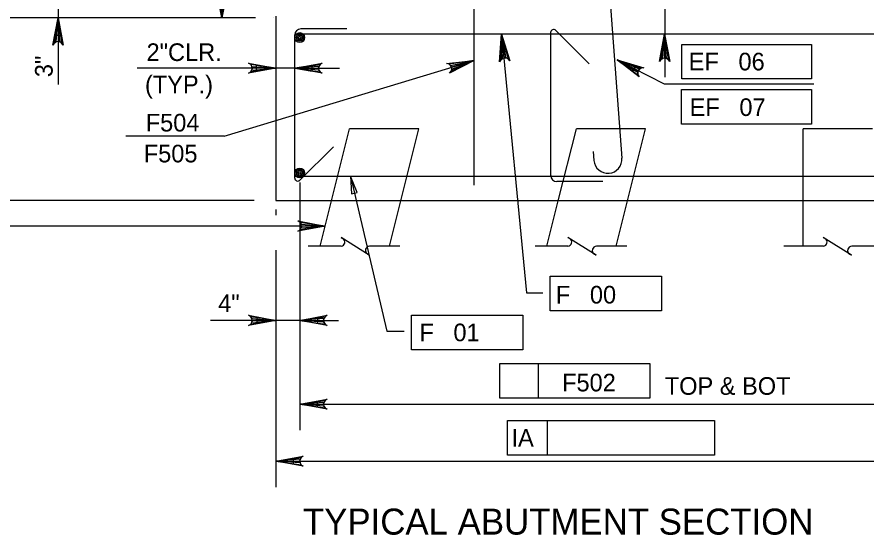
# Model space of a CAD drawing. Extents: x 638340 to 640242, y 295465 to 298435.
# Drawn here: x 639035.7 to 639180.4, y 296950.6 to 297038.8 of the extents above; entities that cross this region are included whole.
import ezdxf

# ---------------------------------------------------------------- set-up
doc = ezdxf.new("R2010")
doc.units = 0
for name, color, linetype in [('3', 7, 'Continuous'), ('Level 3', 7, 'Continuous'), ('Level 4', 7, 'Continuous'), ('Level 5', 7, 'Continuous'), ('Level 7', 7, 'Continuous'), ('Level 8', 7, 'Continuous'), ('Level 9', 7, 'Continuous')]:
    doc.layers.add(name, color=color, linetype=linetype)

msp = doc.modelspace()

# ---------------------------------------------------------------- linework, layer by layer
at = {"layer": 'Level 3'}
for p, q in [((639070.59, 297038.68), (639070.59, 297076.31)), ((639042.69, 297041.52), (639042.69, 297027.29)), ((639076.33, 297038.68), (639020.81, 297038.68)), ((639076.33, 297038.68), (639020.81, 297038.68)), ((639050.81, 297038.68), (639038.27, 297038.68)), ((639050.81, 297038.68), (639038.27, 297038.68)), ((639118.18, 297035.88), (639122.46, 296991.84)), ((639148.87, 297034.15), (639170.97, 297034.15)), ((639148.87, 297028.26), (639148.87, 297034.15)), ((639170.97, 297034.15), (639170.97, 297028.26)), ((639137.84, 297031.49), (639145.86, 297027.44)), ((639082.99, 297030.09), (639056.17, 297030.09)), ((639082.99, 297030.09), (639090.63, 297030.09)), ((639170.97, 297028.26), (639148.87, 297028.26)), ((639145.86, 297027.44), (639171.34, 297027.44)), ((639148.83, 297026.48), (639170.97, 297026.48)), ((639148.83, 297020.58), (639148.83, 297026.48)), ((639170.97, 297026.48), (639170.97, 297020.58)), ((639170.97, 297020.58), (639148.83, 297020.58)), ((639071, 297018.54), (639054.23, 297018.54)), ((639092.49, 297011.69), (639098.67, 296985.33)), ((639083.84, 297010.61), (639083.84, 297005.59)), ((639083.84, 297010.47), (639083.84, 296997.08)), ((639076.07, 297007.6), (639003.84, 297007.6)), ((639079.78, 297006.06), (639079.78, 297005.07)), ((639088.17, 297003.23), (639014.56, 297003.23)), ((639079.78, 296999.12), (639079.78, 296958.79)), ((639083.84, 296998.77), (639083.84, 296968.48)), ((639126.48, 296994.71), (639145.39, 296994.71)), ((639126.48, 296988.81), (639126.48, 296994.71)), ((639145.39, 296994.71), (639145.39, 296988.81)), ((639122.46, 296991.84), (639125.22, 296991.84)), ((639102.88, 296988.03), (639121.79, 296988.03)), ((639102.88, 296982.14), (639102.88, 296988.03)), ((639121.79, 296988.03), (639121.79, 296982.14)), ((639145.39, 296988.81), (639126.48, 296988.81)), ((639083.84, 296987.16), (639068.66, 296987.16)), ((639083.84, 296987.16), (639090.42, 296987.16)), ((639098.67, 296985.33), (639101.62, 296985.33)), ((639121.79, 296982.14), (639102.88, 296982.14)), ((639117.91, 296979.8), (639143.4, 296979.8)), ((639117.91, 296973.91), (639117.91, 296979.8)), ((639124.49, 296973.91), (639124.49, 296979.8)), ((639143.4, 296979.8), (639143.4, 296973.91)), ((639143.4, 296973.91), (639117.91, 296973.91)), ((639083.84, 296972.9), (639187.52, 296972.9)), ((639119.2, 296970.11), (639126.03, 296970.11)), ((639119.2, 296964.21), (639119.2, 296970.11)), ((639126.03, 296964.21), (639126.03, 296970.11)), ((639126.03, 296970.11), (639154.43, 296970.11)), ((639154.43, 296970.11), (639154.43, 296964.21)), ((639079.78, 296963.21), (639193.84, 296963.21)), ((639154.43, 296964.21), (639119.2, 296964.21))]:
    msp.add_line(p, q, dxfattribs=at)
for points in [[(639070.59, 297038.68), (639069.72, 297043.33), (639069.96, 297042.97), (639070.28, 297042.78), (639070.59, 297042.73), (639070.9, 297042.78), (639071.21, 297042.97), (639071.46, 297043.33), (639070.59, 297038.68), (639071.21, 297042.97), (639070.9, 297042.78), (639070.59, 297038.68), (639070.59, 297042.73), (639070.28, 297042.78), (639070.59, 297038.68), (639069.96, 297042.97)], [(639118.18, 297035.88), (639119.58, 297031.36), (639119.29, 297031.68), (639118.96, 297031.83), (639118.65, 297031.85), (639118.34, 297031.76), (639118.05, 297031.54), (639117.85, 297031.16), (639118.18, 297035.88), (639118.05, 297031.54), (639118.34, 297031.76), (639118.18, 297035.88), (639118.65, 297031.85), (639118.96, 297031.83), (639118.18, 297035.88), (639119.29, 297031.68)], [(639145.94, 297035.88), (639146.81, 297031.23), (639146.56, 297031.59), (639146.25, 297031.77), (639145.94, 297031.82), (639145.63, 297031.77), (639145.32, 297031.59), (639145.07, 297031.23), (639145.94, 297035.88), (639145.32, 297031.59), (639145.63, 297031.77), (639145.94, 297035.88), (639145.94, 297031.82), (639146.25, 297031.77), (639145.94, 297035.88), (639146.56, 297031.59)], [(639137.84, 297031.49), (639142.39, 297030.17), (639141.96, 297030.11), (639141.65, 297029.91), (639141.46, 297029.66), (639141.37, 297029.36), (639141.39, 297028.99), (639141.6, 297028.61), (639137.84, 297031.49), (639141.39, 297028.99), (639141.37, 297029.36), (639137.84, 297031.49), (639141.46, 297029.66), (639141.65, 297029.91), (639137.84, 297031.49), (639141.96, 297030.11)], [(639079.78, 297030.09), (639075.13, 297029.22), (639075.49, 297029.47), (639075.68, 297029.78), (639075.73, 297030.09), (639075.68, 297030.4), (639075.49, 297030.71), (639075.13, 297030.96), (639079.78, 297030.09), (639075.49, 297030.71), (639075.68, 297030.4), (639079.78, 297030.09), (639075.73, 297030.09), (639075.68, 297029.78), (639079.78, 297030.09), (639075.49, 297029.47)], [(639082.99, 297030.09), (639087.64, 297030.96), (639087.29, 297030.71), (639087.1, 297030.4), (639087.05, 297030.09), (639087.1, 297029.78), (639087.29, 297029.47), (639087.64, 297029.22), (639082.99, 297030.09), (639087.29, 297029.47), (639087.1, 297029.78), (639082.99, 297030.09), (639087.05, 297030.09), (639087.1, 297030.4), (639082.99, 297030.09), (639087.29, 297030.71)], [(639088.17, 297003.23), (639083.52, 297002.36), (639083.88, 297002.6), (639084.06, 297002.91), (639084.12, 297003.23), (639084.06, 297003.54), (639083.88, 297003.85), (639083.52, 297004.1), (639088.17, 297003.23), (639083.88, 297003.85), (639084.06, 297003.54), (639088.17, 297003.23), (639084.12, 297003.23), (639084.06, 297002.91), (639088.17, 297003.23), (639083.88, 297002.6)], [(639079.78, 296987.16), (639075.13, 296986.29), (639075.49, 296986.54), (639075.68, 296986.85), (639075.73, 296987.16), (639075.68, 296987.47), (639075.49, 296987.78), (639075.13, 296988.03), (639079.78, 296987.16), (639075.49, 296987.78), (639075.68, 296987.47), (639079.78, 296987.16), (639075.73, 296987.16), (639075.68, 296986.85), (639079.78, 296987.16), (639075.49, 296986.54)], [(639083.84, 296987.16), (639088.49, 296988.03), (639088.14, 296987.78), (639087.95, 296987.47), (639087.9, 296987.16), (639087.95, 296986.85), (639088.14, 296986.54), (639088.49, 296986.29), (639083.84, 296987.16), (639088.14, 296986.54), (639087.95, 296986.85), (639083.84, 296987.16), (639087.9, 296987.16), (639087.95, 296987.47), (639083.84, 296987.16), (639088.14, 296987.78)], [(639083.84, 296972.9), (639088.49, 296973.77), (639088.14, 296973.52), (639087.95, 296973.21), (639087.9, 296972.9), (639087.95, 296972.59), (639088.14, 296972.28), (639088.49, 296972.03), (639083.84, 296972.9), (639088.14, 296972.28), (639087.95, 296972.59), (639083.84, 296972.9), (639087.9, 296972.9), (639087.95, 296973.21), (639083.84, 296972.9), (639088.14, 296973.52)], [(639079.78, 296963.21), (639084.44, 296964.08), (639084.08, 296963.83), (639083.89, 296963.52), (639083.84, 296963.21), (639083.89, 296962.9), (639084.08, 296962.58), (639084.44, 296962.34), (639079.78, 296963.21), (639084.08, 296962.58), (639083.89, 296962.9), (639079.78, 296963.21), (639083.84, 296963.21), (639083.89, 296963.52), (639079.78, 296963.21), (639084.08, 296963.83)]]:
    msp.add_lwpolyline(points, dxfattribs=at)
for points in [[(639042.2, 297035.73), (639043.18, 297035.73), (639042.69, 297038.68)], [(639118.03, 297032.9), (639119.01, 297033.01), (639118.19, 297035.88)], [(639140.56, 297029.57), (639141, 297030.44), (639138.15, 297031.33)], [(639076.43, 297030.58), (639076.43, 297029.6), (639079.38, 297030.09)], [(639085.94, 297029.6), (639085.94, 297030.58), (639082.99, 297030.09)], [(639092.67, 297008.71), (639093.63, 297008.93), (639092.49, 297011.69)], [(639076.56, 296987.65), (639076.56, 296986.67), (639079.51, 296987.16)], [(639086.92, 296986.67), (639086.92, 296987.65), (639083.98, 296987.16)], [(639086.79, 296973.39), (639086.79, 296972.41), (639083.84, 296972.9)], [(639082.73, 296963.7), (639082.73, 296962.72), (639079.78, 296963.21)]]:
    msp.add_lwpolyline(points, close=True, dxfattribs=at)
at = {"layer": 'Level 4'}
for p, q in [((639145.95, 297048.38), (639145.95, 297028.55)), ((639071, 297018.54), (639113.54, 297031.43))]:
    msp.add_line(p, q, dxfattribs=at)
for points in [[(639042.69, 297038.68), (639043.56, 297034.02), (639043.31, 297034.38), (639043, 297034.57), (639042.69, 297034.62), (639042.37, 297034.57), (639042.06, 297034.38), (639041.82, 297034.02), (639042.69, 297038.68), (639042.06, 297034.38), (639042.37, 297034.57), (639042.69, 297038.68), (639042.69, 297034.62), (639043, 297034.57), (639042.69, 297038.68), (639043.31, 297034.38)], [(639113.54, 297031.43), (639109.34, 297029.25), (639109.61, 297029.59), (639109.7, 297029.94), (639109.66, 297030.25), (639109.52, 297030.54), (639109.25, 297030.78), (639108.84, 297030.92), (639113.54, 297031.43), (639109.25, 297030.78), (639109.52, 297030.54), (639113.54, 297031.43), (639109.66, 297030.25), (639109.7, 297029.94), (639113.54, 297031.43), (639109.61, 297029.59)], [(639113.54, 297031.43), (639109.34, 297029.25), (639109.61, 297029.59), (639109.7, 297029.94), (639109.66, 297030.25), (639109.52, 297030.54), (639109.25, 297030.78), (639108.84, 297030.92), (639113.54, 297031.43), (639109.25, 297030.78), (639109.52, 297030.54), (639113.54, 297031.43), (639109.66, 297030.25), (639109.7, 297029.94), (639113.54, 297031.43), (639109.61, 297029.59)]]:
    msp.add_lwpolyline(points, dxfattribs=at)
at = {"layer": 'Level 5'}
for p, q in [((639133.53, 297083.26), (639138.67, 297014.79)), ((639113.54, 297010.21), (639113.54, 297059.38)), ((639082.99, 297011.4), (639082.99, 297035.75)), ((639190.62, 297035.88), (639083, 297035.88)), ((639091.86, 297036.77), (639084.02, 297036.77)), ((639126.54, 297036.17), (639126.54, 297011.82)), ((639133.11, 297030.83), (639127.42, 297036.53)), ((639089.56, 297016.73), (639083.87, 297011.04)), ((639133.77, 297015.92), (639133.9, 297014.39)), ((639082.99, 297011.69), (639190.63, 297011.69)), ((639135.41, 297010.8), (639127.57, 297010.8))]:
    msp.add_line(p, q, dxfattribs=at)
for centre, radius in [((639083.84, 297035.31), 0.832), ((639083.84, 297035.31), 0.624), ((639083.84, 297035.31), 0.416), ((639083.84, 297035.31), 0.208), ((639083.84, 297012.27), 0.832), ((639083.84, 297012.27), 0.624), ((639083.84, 297012.27), 0.416), ((639083.84, 297012.27), 0.208)]:
    msp.add_circle(centre, radius, dxfattribs=at)
for centre, radius, start, end in [((639084.02, 297035.75), 1.02, 90, 180), ((639127.05, 297036.17), 0.511, 45, 180), ((639136.28, 297014.59), 2.39, 184.7636, 4.7636), ((639083.5, 297011.4), 0.511, 180, 315), ((639127.57, 297011.82), 1.02, 180, 270)]:
    msp.add_arc(centre, radius, start, end, dxfattribs=at)
at = {"layer": 'Level 7'}
msp.add_line((639079.39, 297038.68), (639079.39, 297038.68), dxfattribs=at)
msp.add_line((639079.39, 297038.68), (639079.39, 297038.68), dxfattribs=at)
at = {"layer": 'Level 8'}
for p, q in [((639089.24, 297007.51), (639092.31, 297019.79)), ((639104.1, 297019.79), (639092.31, 297019.79)), ((639101.03, 297007.51), (639104.1, 297019.79)), ((639127.85, 297007.51), (639130.92, 297019.79)), ((639142.71, 297019.79), (639130.92, 297019.79)), ((639139.64, 297007.51), (639142.71, 297019.79)), ((639181.32, 297019.79), (639169.53, 297019.79)), ((639169.53, 297007.6), (639169.53, 297019.79)), ((639087.31, 296999.79), (639089.24, 297007.51)), ((639099.1, 296999.79), (639101.03, 297007.51)), ((639125.92, 296999.79), (639127.85, 297007.51)), ((639137.71, 296999.79), (639139.64, 297007.51)), ((639169.53, 296999.79), (639169.53, 297007.6)), ((639090.88, 296999.79), (639085.29, 296999.79)), ((639100.9, 296999.79), (639095.73, 296999.79)), ((639129.49, 296999.79), (639123.9, 296999.79)), ((639139.51, 296999.79), (639134.34, 296999.79)), ((639172.96, 296999.79), (639166.24, 296999.79)), ((639183.94, 296999.79), (639177.81, 296999.79))]:
    msp.add_line(p, q, dxfattribs=at)
for points in [[(639095.37, 296998.47), (639095.67, 296998.28), (639090.87, 297001.3), (639091.19, 297001.1)], [(639133.98, 296998.47), (639134.28, 296998.28), (639129.48, 297001.3), (639129.8, 297001.1)], [(639177.45, 296998.47), (639177.75, 296998.28), (639172.95, 297001.3), (639173.27, 297001.1)]]:
    msp.add_lwpolyline(points, dxfattribs=at)
for centre, start, end in [((639090.81, 297000.5), 275.3286, 57.8672), ((639129.42, 297000.5), 275.3286, 57.8672), ((639172.89, 297000.5), 275.3286, 57.8672), ((639095.73, 296999.08), 90, 240), ((639134.34, 296999.08), 90, 240), ((639177.8, 296999.08), 90, 240)]:
    msp.add_arc(centre, 0.709, start, end, dxfattribs=at)
at = {"layer": 'Level 9'}
for p, q in [((639079.78, 297038.95), (639079.78, 297007.6)), ((639079.78, 297007.6), (639193.84, 297007.6))]:
    msp.add_line(p, q, dxfattribs=at)

# ---------------------------------------------------------------- texts
at = {"layer": '3'}
msp.add_text('TYPICAL ABUTMENT SECTION', height=4.4294, dxfattribs=at).set_placement((639084.38, 296950.7))
at = {"layer": 'Level 3'}
for s, p in [('2"CLR.', (639057.76, 297031.32)), ('EF   06', (639150.04, 297029.72)), ('(TYP.)', (639057.49, 297025.83)), ('EF   07', (639150.2, 297021.96)), ('F504', (639057.62, 297019.32)), ('F505', (639057.29, 297014.06)), ('F   00', (639127.43, 296990.04)), ('4"', (639069.95, 296988.58)), ('F   01', (639104.2, 296983.62)), ('F502', (639128.49, 296975.08)), ('TOP & BOT', (639145.97, 296974.5)), ('IA', (639119.88, 296965.69))]:
    msp.add_text(s, height=3, dxfattribs=at).set_placement(p)
msp.add_text('3"', height=3, rotation=90, dxfattribs=at).set_placement((639041.78, 297028.57))

doc.saveas('drawing.dxf')
